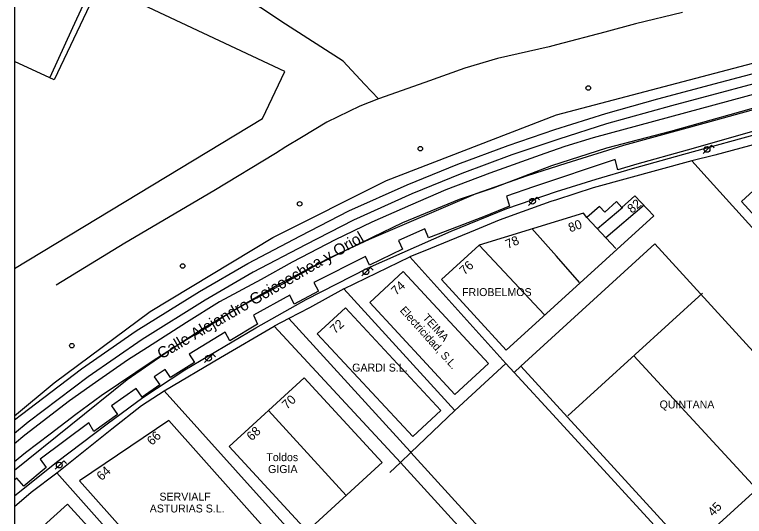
# Model space of a CAD drawing. Extents: x 282771 to 285132, y 4823109 to 4825496.
# Drawn here: x 282771.5 to 282932.6, y 4823412.9 to 4823523.8 of the extents above; entities that cross this region are included whole.
import ezdxf

# ---------------------------------------------------------------- set-up
doc = ezdxf.new("R2010")
doc.units = 0
for name, color, linetype in [('ACERA-BORDILLO', 7, 'Continuous'), ('ACERA-INTERIOR', 7, 'Continuous'), ('CALLE-EJE', 7, 'Continuous'), ('CALLE-TEXTO', 7, 'Continuous'), ('Default', 7, 'Continuous'), ('EDIFICIO', 7, 'Continuous'), ('FAROLA', 7, 'Continuous'), ('MEDIANERA', 7, 'Continuous'), ('NUM-LOCAL', 7, 'Continuous'), ('POSTE', 7, 'Continuous'), ('SENAL-VIARIA', 7, 'Continuous'), ('TXT-EMPRESAS', 7, 'Continuous'), ('VALLA', 7, 'Continuous')]:
    doc.layers.add(name, color=color, linetype=linetype)

msp = doc.modelspace()

# ---------------------------------------------------------------- linework, layer by layer
at = {"layer": 'ACERA-BORDILLO'}
for points in [[(283007.11, 4823527.48), (282950.03, 4823512.55), (282948.39, 4823509.89), (282946.23, 4823509.24), (282943.52, 4823510.83), (282916.5, 4823503.62), (282902.14, 4823499.61), (282891.6, 4823496.25), (282881.28, 4823492.76), (282870.22, 4823488.67), (282859.17, 4823484.13), (282846.31, 4823478.38), (282835.71, 4823472.93), (282824.19, 4823466.87), (282813.6, 4823460.66), (282799.66, 4823452.02), (282787.71, 4823443.71), (282774.52, 4823433.7), (282771.5, 4823431.25)], [(282771.5, 4823417.43), (282780.76, 4823424.9), (282791.96, 4823433.37), (282799.79, 4823439.14), (282809.06, 4823445.31), (282824.76, 4823454.53), (282835.83, 4823460.84), (282849.38, 4823467.76), (282867.83, 4823475.89), (282880.17, 4823480.9), (282891.09, 4823484.66), (282899.86, 4823487.4), (282907.9, 4823489.74), (282919.19, 4823492.92), (282937.41, 4823497.9)]]:
    msp.add_lwpolyline(points, dxfattribs=at)
at = {"layer": 'ACERA-INTERIOR'}
for points in [[(282793.42, 4823540.61), (282784.26, 4823520.82), (282779.25, 4823509.85)], [(282851.85, 4823505.18), (282848.76, 4823508.37), (282844.01, 4823513.46), (282831.27, 4823521.62), (282814.76, 4823532.71), (282800.7, 4823540.34), (282799.27, 4823537.66), (282793.42, 4823540.61)], [(282771.5, 4823434.22), (282773.04, 4823435.45), (282786.29, 4823445.51), (282798.32, 4823453.88), (282812.34, 4823462.57), (282823, 4823468.81), (282834.57, 4823474.9), (282845.24, 4823480.39), (282858.18, 4823486.17), (282869.3, 4823490.74), (282880.42, 4823494.86), (282890.78, 4823498.36), (282902.02, 4823501.92), (282913.45, 4823505.12), (282927.28, 4823508.84), (282937.89, 4823511.6)], [(282832.03, 4823456.63), (282828.79, 4823454.96)], [(282771.5, 4823415.09), (282775.14, 4823418.23), (282780.79, 4823422.56), (282792.96, 4823432.22), (282799.51, 4823437.42), (282804.51, 4823440.68)]]:
    msp.add_lwpolyline(points, dxfattribs=at)
at = {"layer": 'CALLE-EJE'}
msp.add_lwpolyline([(283043.73, 4823490.38), (283042.05, 4823492.55), (283018.49, 4823520.23), (283015.76, 4823521.81), (283011.22, 4823522.95), (283006.68, 4823522.67), (283001.44, 4823521.26), (282924.44, 4823499.9), (282905.9, 4823494.82), (282893.14, 4823490.9), (282884.61, 4823488.16), (282873.34, 4823484.17), (282849.79, 4823474.08), (282840.79, 4823469.85), (282830.07, 4823464.3), (282822.72, 4823459.99), (282812.93, 4823454.28), (282805.42, 4823449.35), (282796.34, 4823443.09), (282771.5, 4823423.02)], dxfattribs=at)
at = {"layer": 'Default'}
msp.add_lwpolyline([(285130.1, 4825495.5), (282771.5, 4825495.5), (282771.5, 4823109)], dxfattribs=at)
at = {"layer": 'EDIFICIO'}
for points in [[(282831.13, 4823511.18), (282790.22, 4823530.48), (282780.25, 4823509.33), (282771.5, 4823513.41)], [(282771.5, 4823467.65), (282826.21, 4823500.84), (282831.13, 4823511.18)], [(282977.7, 4823484.27), (282990.5, 4823470.23), (282990.95, 4823470.64), (282995.19, 4823465.99), (282968.27, 4823441.5), (282964.15, 4823446.03), (282964.72, 4823446.55), (282931.97, 4823482.5), (282942.29, 4823491.97), (282964.91, 4823498.3), (282977.7, 4823484.27)], [(282880.01, 4823449.6), (282912.59, 4823479.33), (282908.39, 4823483.75), (282905.54, 4823481.16), (282904.33, 4823482.49), (282901.75, 4823480.13), (282900.59, 4823481.39), (282897.82, 4823478.92), (282897.06, 4823479.87), (282874.02, 4823472.8), (282865.73, 4823465.23), (282880.01, 4823449.6)], [(282912.81, 4823473.09), (282950.02, 4823432.35), (282920.44, 4823405.34), (282883.23, 4823446.08), (282912.81, 4823473.09)], [(282876.1, 4823446.71), (282868.68, 4823439.84), (282849.88, 4823460.16), (282857.3, 4823467.03), (282876.1, 4823446.71)], [(282844.52, 4823458.96), (282865.57, 4823436.28), (282859.37, 4823430.53), (282838.32, 4823453.21), (282844.52, 4823458.96)], [(282818.89, 4823428.36), (282835.44, 4823443.52), (282852.61, 4823424.78), (282851.88, 4823424.16), (282836.06, 4823409.62), (282818.89, 4823428.36)], [(282805.51, 4823434.11), (282785.84, 4823420.77), (282810.49, 4823393.05), (282828.1, 4823408.7), (282805.51, 4823434.11)], [(282810.34, 4823385.81), (282802.77, 4823378.92), (282775.61, 4823408.74), (282783.18, 4823415.63), (282810.34, 4823385.81)]]:
    msp.add_lwpolyline(points, dxfattribs=at)
at = {"layer": 'FAROLA'}
for p, q in [((282924.38, 4823493.99), (282923.45, 4823493.05)), ((282925.32, 4823494.92), (282924.38, 4823493.99)), ((282925.91, 4823494.33), (282925.32, 4823494.92)), ((282885.85, 4823482.53), (282884.92, 4823481.59)), ((282886.79, 4823483.46), (282885.85, 4823482.53)), ((282887.38, 4823482.87), (282886.79, 4823483.46)), ((282850.04, 4823467.89), (282849.1, 4823466.96)), ((282850.63, 4823467.3), (282850.04, 4823467.89)), ((282849.1, 4823466.96), (282848.17, 4823466.02)), ((282815.27, 4823448.78), (282814.33, 4823447.85)), ((282815.86, 4823448.19), (282815.27, 4823448.78)), ((282814.33, 4823447.85), (282813.4, 4823446.91)), ((282782.35, 4823425.19), (282781.41, 4823424.26)), ((282782.94, 4823424.6), (282782.35, 4823425.19)), ((282781.41, 4823424.26), (282780.48, 4823423.32))]:
    msp.add_line(p, q, dxfattribs=at)
for centre in [(282924.34, 4823493.99), (282885.81, 4823482.53), (282849.06, 4823466.96), (282814.29, 4823447.85), (282781.37, 4823424.26)]:
    msp.add_circle(centre, 0.637, dxfattribs=at)
at = {"layer": 'MEDIANERA'}
for points in [[(282905.76, 4823481.18), (282900.14, 4823476.43)], [(282910.47, 4823481.65), (282902.01, 4823474.43)], [(282904.22, 4823472.07), (282897.82, 4823478.92), (282904.22, 4823472.07)], [(282891.09, 4823470.39), (282885.7, 4823476.5)], [(282874.02, 4823472.8), (282888.44, 4823457.41)], [(282896.19, 4823464.61), (282891.09, 4823470.39)], [(282923.37, 4823462.23), (282893.63, 4823435.1)], [(282935.28, 4823419.03), (282908.2, 4823448.39)], [(282827.57, 4823436.31), (282844.68, 4823417.55)]]:
    msp.add_lwpolyline(points, dxfattribs=at)
at = {"layer": 'POSTE'}
for centre in [(282898.12, 4823507.54), (282861.06, 4823494.14), (282834.42, 4823481.95), (282808.59, 4823468.23), (282784.13, 4823450.63)]:
    msp.add_circle(centre, 0.5, dxfattribs=at)
at = {"layer": 'SENAL-VIARIA'}
for points in [[(282946.23, 4823509.24), (282899.18, 4823496.56), (282892.95, 4823494.61), (282888.5, 4823493.07), (282876.36, 4823488.74), (282866.67, 4823485.01), (282858.86, 4823481.68), (282850.36, 4823477.94), (282842.27, 4823473.98), (282832.74, 4823469.09), (282825.91, 4823465.24), (282816.71, 4823460.28), (282809.48, 4823455.76), (282800.83, 4823450.24), (282796.43, 4823447.42), (282789.36, 4823442.46), (282783.61, 4823438.46), (282773.77, 4823430.84), (282771.5, 4823428.91)], [(282771.5, 4823425.03), (282773.94, 4823427.04), (282779.36, 4823431.14), (282784.98, 4823435.51), (282790.61, 4823439.61), (282802.05, 4823447.35), (282807.74, 4823450.92), (282813.69, 4823454.56), (282819.58, 4823458.33), (282831.81, 4823464.87), (282838.1, 4823468.38), (282844.18, 4823471.49), (282850.53, 4823474.6), (282857.21, 4823477.84), (282869.72, 4823483), (282877.19, 4823485.51), (282890.09, 4823490.41), (282902.19, 4823494.31), (282916.35, 4823498.01), (282938.31, 4823504.16)], [(282941.38, 4823499.94), (282919.98, 4823493.83), (282908.83, 4823490.7), (282904.66, 4823489.47), (282904.03, 4823491.73), (282886.01, 4823485.74), (282880.06, 4823483.63), (282880.77, 4823481.41), (282875.34, 4823479.23), (282869.62, 4823477.04), (282862.83, 4823474.42), (282862.08, 4823476.41), (282856.25, 4823473.87), (282857.12, 4823471.92), (282849.86, 4823468.43), (282848.98, 4823470.3), (282837.55, 4823464.58), (282838.58, 4823462.64), (282833.19, 4823459.78), (282832.23, 4823461.76), (282824.22, 4823457.36), (282825.09, 4823455.37), (282818.98, 4823451.72), (282817.95, 4823453.63), (282810.01, 4823448.75), (282811.2, 4823446.92), (282805.92, 4823443.59), (282804.73, 4823445.33), (282802.31, 4823443.71), (282803.58, 4823441.96), (282799.65, 4823439.26), (282798.34, 4823441.13), (282792.9, 4823437.32), (282794.21, 4823435.41), (282789.01, 4823431.64), (282787.86, 4823433.55), (282777.11, 4823425.57), (282778.5, 4823423.7), (282773.54, 4823419.58), (282772.03, 4823421.36), (282771.5, 4823420.93)]]:
    msp.add_lwpolyline(points, dxfattribs=at)
at = {"layer": 'VALLA'}
for points in [[(282771.5, 4823435.15), (282780.22, 4823442.45), (282801.42, 4823458.14), (282828.52, 4823474.51), (282853.61, 4823487.12), (282891.13, 4823501.61), (283075.64, 4823550.29), (283115.77, 4823561.73)], [(282918.89, 4823524.2), (282908.58, 4823521.75), (282901.8, 4823519.87), (282891.09, 4823517.05), (282889.52, 4823516.64), (282878.12, 4823514.07), (282870.86, 4823511.92), (282862.04, 4823508.78), (282851.85, 4823505.18), (282847.69, 4823503.5), (282840.41, 4823500.03), (282834.8, 4823496.63), (282831.4, 4823494.55), (282829.11, 4823493.07), (282815.49, 4823484.86), (282795.86, 4823473.29), (282780.68, 4823464.02)], [(282963.48, 4823502.54), (282952.83, 4823499.93), (282926.06, 4823492.69), (282920.99, 4823491.42)], [(282920.99, 4823491.42), (282899.21, 4823485.46), (282891.09, 4823482.85), (282889.86, 4823482.45), (282883.52, 4823480.19), (282878.42, 4823478.32), (282873.13, 4823476.17), (282863.28, 4823472.12), (282858.72, 4823470.21)], [(282972.04, 4823434.99), (282924.36, 4823487.67), (282920.99, 4823491.42)], [(282844.14, 4823463.17), (282858.72, 4823470.21)], [(282858.72, 4823470.21), (282879.93, 4823446.71)], [(282844.14, 4823463.17), (282836.6, 4823458.99), (282832.03, 4823456.63), (282858.79, 4823427.22), (282858.98, 4823427.01)], [(282868.67, 4823436.31), (282844.14, 4823463.17)], [(282835.99, 4823405.61), (282804.51, 4823440.68), (282816.96, 4823448), (282828.79, 4823454.96), (282856.67, 4823424.79)], [(282868.67, 4823436.31), (282879.93, 4823446.71)], [(282879.93, 4823446.71), (282881.77, 4823444.67)], [(282881.77, 4823444.67), (282883.23, 4823446.08)], [(282919.16, 4823403.94), (282891.09, 4823434.5), (282881.77, 4823444.67)], [(282868.67, 4823436.31), (282858.98, 4823427.01)], [(282858.98, 4823427.01), (282856.67, 4823424.79)], [(282858.98, 4823427.01), (282906.15, 4823375.21)], [(282854.33, 4823422.62), (282856.67, 4823424.79)], [(282903.77, 4823373.08), (282856.67, 4823424.79)], [(282780.79, 4823422.56), (282813.86, 4823385.35)]]:
    msp.add_lwpolyline(points, dxfattribs=at)

# ---------------------------------------------------------------- texts
at = {"layer": 'CALLE-TEXTO'}
msp.add_text('Calle Alejandro Goicoechea y Oriol', height=2.5, rotation=30.285, dxfattribs=at).set_placement((282803.9, 4823447.56))
at = {"layer": 'NUM-LOCAL'}
for s, rotation, p in [('82', 39.8056, (282907.76, 4823479.74)), ('80', 20.1363, (282894.15, 4823475.64)), ('78', 23.4143, (282880.35, 4823471.98)), ('76', 43.045, (282870.82, 4823466.1)), ('74', 43.045, (282855.73, 4823461.61)), ('72', 43.045, (282842.24, 4823453.12)), ('70', 43.045, (282831.62, 4823436.44)), ('68', 43.045, (282823.83, 4823429.48)), ('66', 43.045, (282801.83, 4823428.46)), ('64', 43.045, (282790.71, 4823420.69)), ('45', 46.5482, (282925.71, 4823412.77))]:
    msp.add_text(s, height=2, rotation=rotation, dxfattribs=at).set_placement(p)
at = {"layer": 'TXT-EMPRESAS'}
for s, p in [('FRIOBELMOS', (282870.27, 4823461.58)), ('GARDI S.L.', (282846.02, 4823444.91)), ('QUINTANA', (282913.87, 4823436.76)), ('Toldos ', (282827.07, 4823425.11)), ('GIGIA', (282827.45, 4823422.48)), ('SERVIALF ', (282803.47, 4823416.4)), ('ASTURIAS S.L.', (282801.33, 4823413.78))]:
    msp.add_text(s, height=1.75, dxfattribs=at).set_placement(p)
for s, p in [('Electricidad, S.L.', (282856.43, 4823458.35)), ('TEIMA ', (282861.45, 4823456.69))]:
    msp.add_text(s, height=1.75, rotation=311.9268, dxfattribs=at).set_placement(p)

doc.saveas('drawing.dxf')
